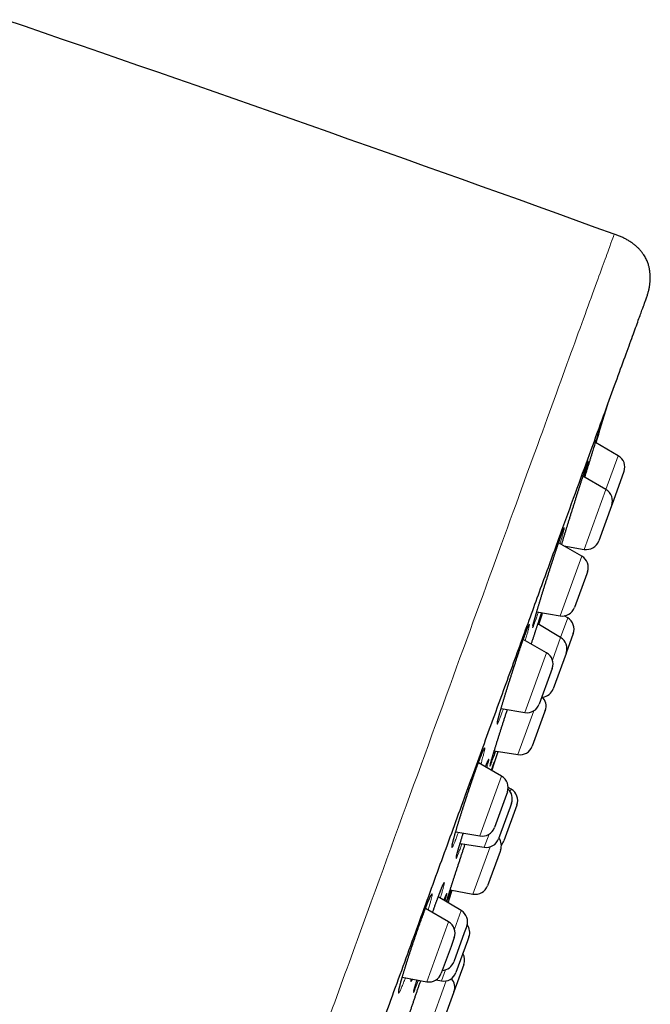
# Model space of a CAD drawing. Header units: millimetres. Extents: x 8 to 450, y 12 to 574.
# Tile 656 of 656: x 412 to 436, y 536 to 574. Entities that reach past the tile are written whole.
import ezdxf

# ---------------------------------------------------------------- set-up
doc = ezdxf.new("R2010")
doc.units = ezdxf.units.MM

msp = doc.modelspace()

# ---------------------------------------------------------------- linework, layer by layer
at = {"color": 7, "linetype": 'Continuous', "lineweight": 30}
for p, q in [((435.006, 557.032), (434.133, 557.537)), ((434.532, 555.731), (433.649, 556.24)), ((435.225, 556.425), (434.752, 555.127)), ((435.226, 556.428), (435.225, 556.425)), ((434.742, 555.099), (434.253, 553.754)), ((434.752, 555.127), (434.742, 555.099)), ((433.602, 553.174), (432.712, 553.688)), ((432.917, 553.57), (433.696, 553.432)), ((433.794, 552.494), (433.322, 551.197)), ((433.822, 552.57), (433.794, 552.494)), ((431.873, 551.033), (432.766, 550.876)), ((433.063, 550.794), (432.928, 550.874)), ((432.79, 550.045), (431.916, 550.566)), ((433.276, 550.193), (433.003, 549.444)), ((432.249, 549.456), (431.355, 549.972)), ((432.997, 549.427), (432.504, 548.071)), ((433.003, 549.444), (432.997, 549.427)), ((432.415, 548.705), (431.969, 547.479)), ((432.468, 548.852), (432.415, 548.705)), ((430.502, 547.318), (431.412, 547.158)), ((432.174, 547.166), (431.699, 545.861)), ((432.199, 547.234), (432.174, 547.166)), ((430.143, 544.928), (430.383, 545.662)), ((430.238, 545.686), (431.15, 545.539)), ((430.521, 544.709), (429.627, 545.226)), ((430.741, 544.105), (430.655, 543.869)), ((430.886, 544.21), (430.771, 544.274)), ((430.655, 543.869), (430.241, 542.733)), ((430.903, 543.674), (430.849, 543.524)), ((430.849, 543.524), (430.404, 542.301)), ((431.109, 543.596), (430.612, 542.23)), ((431.111, 543.603), (431.109, 543.596)), ((428.756, 542.575), (429.685, 542.411)), ((428.925, 542.128), (429.854, 541.979)), ((430.46, 541.813), (429.981, 540.497)), ((430.481, 541.87), (430.46, 541.813)), ((428.543, 540.342), (429.418, 540.177)), ((428.968, 539.543), (428.083, 540.071)), ((428.482, 539.107), (427.59, 539.622)), ((429.181, 538.942), (429.087, 538.684)), ((428.702, 538.503), (428.577, 538.16)), ((429.087, 538.684), (428.681, 537.57)), ((429.21, 538.378), (428.766, 537.159)), ((429.266, 538.532), (429.21, 538.378)), ((428.577, 538.16), (428.202, 537.13)), ((429.069, 537.465), (428.689, 536.422)), ((426.699, 536.976), (427.645, 536.809)), ((427.998, 536.878), (428.203, 536.839)), ((428.674, 536.381), (428.19, 535.049)), ((428.689, 536.422), (428.674, 536.381))]:
    msp.add_line(p, q, dxfattribs=at)
at = {"color": 252, "linetype": 'Continuous', "lineweight": 0}
for p, q in [((434.532, 555.731), (435.006, 557.032)), ((433.696, 553.432), (434.532, 555.731)), ((432.766, 550.876), (433.602, 553.174)), ((432.79, 550.045), (433.063, 550.794)), ((432.474, 549.177), (432.79, 550.045)), ((431.412, 547.158), (432.249, 549.456)), ((431.15, 545.539), (431.764, 547.226)), ((429.685, 542.411), (430.521, 544.709)), ((430.852, 544.118), (430.886, 544.21)), ((429.854, 541.979), (430.036, 542.48)), ((429.418, 540.177), (430.079, 541.994)), ((428.707, 538.828), (428.968, 539.543)), ((427.645, 536.809), (428.482, 539.107)), ((428.203, 536.839), (428.357, 537.262)), ((427.623, 534.73), (428.391, 536.839))]:
    msp.add_line(p, q, dxfattribs=at)
at = {"color": 7, "linetype": 'Continuous', "lineweight": 30, "flags": 128}
for points in [[(434.147, 557.528), (434.467, 558.568), (434.605, 559.015)], [(428.463, 539.844), (428.599, 540.252), (428.624, 540.327)]]:
    msp.add_lwpolyline(points, dxfattribs=at)
at = {"color": 7, "linetype": 'Continuous', "lineweight": 30}
for centre, radius, start, end in [((-42.095, -750.704), 1400, 70.081968, 71.097779), ((434.756, 556.599), 0.5, 340, 60), ((434.282, 555.298), 0.5, 340, 60), ((433.783, 553.925), 0.5, 260, 340), ((433.352, 552.741), 0.5, 340, 60), ((432.852, 551.368), 0.5, 260, 340), ((432.806, 550.364), 0.5, 340, 59.1557), ((432.534, 549.615), 0.5, 340, 59.1557), ((431.999, 549.023), 0.5, 340, 60), ((432.034, 548.242), 0.5, 277.0012, 340), ((431.499, 547.65), 0.5, 260, 340), ((431.729, 547.405), 0.5, 340, 46.4218), ((431.229, 546.032), 0.5, 260.8443, 340), ((430.271, 544.276), 0.5, 340, 60), ((430.433, 543.845), 0.5, 340, 48.0548), ((430.641, 543.774), 0.5, 340, 60.7254), ((429.771, 542.904), 0.5, 260, 340), ((429.934, 542.472), 0.5, 260.8443, 340), ((430.011, 542.041), 0.5, 340, 35.9442), ((430.142, 542.401), 0.5, 317.4609, 340), ((429.511, 540.668), 0.5, 259.2746, 340), ((428.711, 539.113), 0.5, 340, 59.1557), ((428.232, 538.674), 0.5, 340, 60), ((428.796, 538.703), 0.5, 340, 36.4433), ((428.599, 537.636), 0.5, 340, 30.2082), ((428.212, 537.741), 0.5, 273.5782, 340), ((427.732, 537.301), 0.5, 260, 340), ((428.296, 537.33), 0.5, 259.2746, 340), ((428.219, 536.593), 0.5, 340, 41.8948)]:
    msp.add_arc(centre, radius, start, end, dxfattribs=at)
at = {"color": 252, "linetype": 'Continuous', "lineweight": 0}
for points, knots in [([(404.216, 481.384), (404.634, 482.531), (405.118, 483.862), (406.206, 486.85), (406.81, 488.508), (408.119, 492.107), (408.826, 494.048), (410.322, 498.158), (411.111, 500.328), (412.752, 504.836), (413.604, 507.175), (415.344, 511.957), (416.233, 514.4), (418.026, 519.324), (418.929, 521.805), (420.723, 526.736), (421.615, 529.186), (423.362, 533.987), (424.218, 536.338), (425.87, 540.878), (426.667, 543.066), (428.178, 547.219), (428.893, 549.183), (430.223, 552.835), (430.837, 554.522), (431.947, 557.572), (432.443, 558.935), (433.303, 561.299), (433.668, 562.3), (434.255, 563.913), (434.478, 564.525), (434.775, 565.343), (434.85, 565.549), (434.85, 565.549)], [0, 0, 0, 0, 0.0625, 0.0625, 0.125, 0.125, 0.1875, 0.1875, 0.25, 0.25, 0.3125, 0.3125, 0.375, 0.375, 0.4375, 0.4375, 0.5, 0.5, 0.5625, 0.5625, 0.625, 0.625, 0.6875, 0.6875, 0.75, 0.75, 0.8125, 0.8125, 0.875, 0.875, 0.9375, 0.9375, 1, 1, 1, 1]), ([(434.247, 557.896), (434.25, 557.906), (434.26, 557.937), (434.274, 557.98), (434.289, 558.027), (434.301, 558.066), (434.311, 558.096), (434.319, 558.118), (434.323, 558.13), (434.325, 558.133), (434.324, 558.127), (434.32, 558.112), (434.313, 558.089), (434.304, 558.057), (434.292, 558.017), (434.282, 557.984), (434.277, 557.967)], [0, 0, 0, 0, 0.034005, 0.107769, 0.181619, 0.255384, 0.328896, 0.405368, 0.481934, 0.558406, 0.631865, 0.705576, 0.779372, 0.853083, 0.926543, 1, 1, 1, 1]), ([(432.83, 553.62), (432.834, 553.633), (432.847, 553.677), (432.872, 553.759), (432.904, 553.866), (432.938, 553.977), (432.973, 554.093), (433.01, 554.213), (433.048, 554.336), (433.086, 554.461), (433.126, 554.589), (433.166, 554.717), (433.206, 554.847), (433.247, 554.977), (433.288, 555.107), (433.328, 555.236), (433.368, 555.363), (433.408, 555.488), (433.447, 555.611), (433.485, 555.73), (433.522, 555.846), (433.557, 555.957), (433.592, 556.063), (433.625, 556.164), (433.656, 556.26), (433.685, 556.349), (433.712, 556.431), (433.737, 556.507), (433.76, 556.575), (433.781, 556.636), (433.8, 556.69), (433.816, 556.735), (433.829, 556.773), (433.84, 556.8), (433.848, 556.819), (433.852, 556.828), (433.855, 556.829), (433.854, 556.821), (433.851, 556.805), (433.845, 556.779), (433.836, 556.746), (433.825, 556.703), (433.811, 556.653), (433.794, 556.595), (433.776, 556.529), (433.754, 556.456), (433.731, 556.375), (433.707, 556.297), (433.691, 556.243), (433.684, 556.22)], [0, 0, 0, 0, 0.008587, 0.030267, 0.051922, 0.073503, 0.095107, 0.116784, 0.138486, 0.160164, 0.181767, 0.203382, 0.225071, 0.246784, 0.268473, 0.290088, 0.311697, 0.333381, 0.355089, 0.376773, 0.398382, 0.419973, 0.441637, 0.463327, 0.484991, 0.506582, 0.528148, 0.549787, 0.571452, 0.593092, 0.614657, 0.637091, 0.659553, 0.681987, 0.703537, 0.725161, 0.74681, 0.768434, 0.789984, 0.811534, 0.833157, 0.854805, 0.876428, 0.897978, 0.919542, 0.94118, 0.962843, 0.984481, 1, 1, 1, 1]), ([(431.801, 550.633), (431.801, 550.632), (431.794, 550.613), (431.78, 550.576), (431.763, 550.53), (431.748, 550.492), (431.735, 550.462), (431.725, 550.441), (431.718, 550.428), (431.714, 550.425), (431.713, 550.43), (431.714, 550.443), (431.718, 550.465), (431.724, 550.496), (431.734, 550.536), (431.746, 550.583), (431.761, 550.639), (431.778, 550.702), (431.798, 550.773), (431.82, 550.851), (431.844, 550.936), (431.871, 551.027), (431.899, 551.124), (431.93, 551.227), (431.962, 551.335), (431.996, 551.448), (432.032, 551.564), (432.069, 551.684), (432.107, 551.808), (432.146, 551.933), (432.185, 552.061), (432.226, 552.19), (432.267, 552.32), (432.308, 552.45), (432.349, 552.579), (432.39, 552.708), (432.431, 552.834), (432.471, 552.959), (432.51, 553.08), (432.549, 553.199), (432.587, 553.313), (432.623, 553.423), (432.658, 553.528), (432.692, 553.628), (432.724, 553.722), (432.754, 553.809), (432.782, 553.89), (432.808, 553.965), (432.832, 554.033), (432.854, 554.094), (432.874, 554.146), (432.89, 554.188), (432.904, 554.221), (432.915, 554.246), (432.923, 554.263), (432.928, 554.27), (432.931, 554.269), (432.931, 554.259), (432.928, 554.241), (432.923, 554.214), (432.915, 554.178), (432.904, 554.134), (432.89, 554.082), (432.874, 554.022), (432.855, 553.955), (432.834, 553.88), (432.811, 553.798), (432.789, 553.723), (432.775, 553.673), (432.769, 553.655)], [0, 0, 0, 0, 0.000203, 0.01537, 0.030589, 0.045825, 0.061043, 0.07621, 0.091376, 0.106595, 0.12183, 0.137048, 0.152215, 0.167392, 0.18262, 0.197867, 0.213095, 0.228272, 0.243466, 0.258711, 0.273975, 0.28922, 0.304414, 0.319623, 0.334885, 0.350164, 0.365425, 0.380634, 0.395852, 0.411121, 0.426408, 0.441677, 0.456894, 0.472108, 0.487373, 0.502657, 0.517922, 0.533136, 0.548336, 0.563588, 0.578858, 0.59411, 0.609311, 0.624493, 0.639728, 0.654981, 0.670215, 0.685398, 0.701192, 0.717006, 0.7328, 0.747971, 0.763195, 0.778436, 0.79366, 0.808832, 0.824003, 0.839227, 0.854467, 0.869691, 0.884862, 0.900044, 0.915277, 0.930528, 0.945762, 0.960944, 0.976143, 0.991394, 1, 1, 1, 1]), ([(431.758, 550.085), (431.765, 550.105), (431.784, 550.164), (431.814, 550.258), (431.849, 550.364), (431.883, 550.465), (431.914, 550.561), (431.944, 550.651), (431.971, 550.734), (431.997, 550.81), (432.02, 550.879), (432.041, 550.94), (432.054, 550.98), (432.06, 550.998), (432.061, 551)], [0, 0, 0, 0, 0.0495966, 0.1429425, 0.2362325, 0.3298417, 0.4235592, 0.5171681, 0.6104578, 0.7036753, 0.7972116, 0.890856, 0.9843921, 1, 1, 1, 1]), ([(431.937, 551.022), (431.936, 551.02), (431.924, 550.985), (431.904, 550.924), (431.875, 550.84), (431.848, 550.763), (431.823, 550.693), (431.808, 550.653), (431.801, 550.633)], [0, 0, 0, 0, 0.01485, 0.211433, 0.408686, 0.606165, 0.803417, 1, 1, 1, 1]), ([(432.075, 550.998), (432.072, 550.988), (432.064, 550.963), (432.049, 550.913), (432.03, 550.849), (432.007, 550.776), (431.983, 550.697), (431.96, 550.622), (431.944, 550.572), (431.938, 550.553)], [0, 0, 0, 0, 0.095108, 0.256377, 0.417097, 0.577891, 0.739233, 0.900762, 1, 1, 1, 1]), ([(430.518, 547.108), (430.518, 547.107), (430.508, 547.081), (430.49, 547.03), (430.464, 546.962), (430.441, 546.902), (430.42, 546.849), (430.402, 546.805), (430.386, 546.768), (430.373, 546.741), (430.363, 546.721), (430.355, 546.711), (430.35, 546.709), (430.348, 546.716), (430.349, 546.731), (430.353, 546.756), (430.359, 546.788), (430.368, 546.829), (430.38, 546.878), (430.395, 546.935), (430.412, 547), (430.432, 547.073), (430.454, 547.152), (430.478, 547.238), (430.505, 547.331), (430.534, 547.429), (430.565, 547.533), (430.597, 547.642), (430.632, 547.755), (430.668, 547.872), (430.705, 547.993), (430.743, 548.117), (430.783, 548.243), (430.823, 548.371), (430.864, 548.5), (430.906, 548.63), (430.948, 548.759), (430.989, 548.888), (431.031, 549.016), (431.073, 549.142), (431.114, 549.266), (431.154, 549.386), (431.193, 549.504), (431.232, 549.617), (431.269, 549.725), (431.305, 549.829), (431.339, 549.928), (431.372, 550.021), (431.404, 550.109), (431.434, 550.191), (431.461, 550.264), (431.485, 550.329), (431.507, 550.385), (431.527, 550.433), (431.544, 550.473), (431.558, 550.505), (431.569, 550.528), (431.578, 550.542), (431.584, 550.548), (431.588, 550.545), (431.588, 550.533), (431.586, 550.513), (431.581, 550.484), (431.573, 550.446), (431.562, 550.401), (431.549, 550.347), (431.533, 550.286), (431.514, 550.217), (431.493, 550.14), (431.469, 550.057), (431.449, 549.986), (431.436, 549.94), (431.432, 549.927)], [0, 0, 0, 0, 0.000195, 0.014731, 0.029317, 0.04392, 0.058507, 0.073043, 0.087579, 0.102165, 0.116768, 0.131353, 0.14589, 0.160436, 0.175032, 0.189644, 0.20424, 0.218786, 0.233349, 0.247961, 0.26259, 0.277202, 0.291764, 0.306341, 0.320968, 0.335612, 0.35024, 0.364817, 0.379402, 0.394037, 0.408688, 0.423323, 0.437908, 0.452489, 0.467121, 0.481769, 0.4964, 0.510981, 0.52555, 0.540168, 0.554804, 0.569422, 0.583991, 0.598543, 0.613144, 0.627763, 0.642365, 0.656917, 0.672054, 0.687211, 0.702348, 0.71689, 0.731481, 0.746089, 0.76068, 0.775221, 0.789762, 0.804353, 0.81896, 0.833551, 0.848092, 0.862642, 0.877243, 0.89186, 0.906461, 0.921012, 0.935579, 0.950196, 0.96483, 0.979448, 0.994015, 1, 1, 1, 1]), ([(430.149, 545.282), (430.149, 545.282), (430.143, 545.264), (430.13, 545.229), (430.114, 545.186), (430.1, 545.151), (430.089, 545.125), (430.081, 545.107), (430.075, 545.098), (430.073, 545.098), (430.073, 545.106), (430.076, 545.123), (430.082, 545.148), (430.09, 545.182), (430.102, 545.224), (430.116, 545.275), (430.133, 545.333), (430.152, 545.399), (430.173, 545.472), (430.198, 545.552), (430.224, 545.64), (430.252, 545.733), (430.283, 545.832), (430.315, 545.936), (430.349, 546.045), (430.385, 546.159), (430.422, 546.277), (430.46, 546.398), (430.5, 546.521), (430.54, 546.647), (430.581, 546.775), (430.622, 546.904), (430.664, 547.033), (430.704, 547.157), (430.731, 547.238), (430.743, 547.276)], [0, 0, 0, 0, 0.000335, 0.031587, 0.062946, 0.094342, 0.125701, 0.156954, 0.188206, 0.219564, 0.250959, 0.282318, 0.31357, 0.344837, 0.37621, 0.40762, 0.438993, 0.47026, 0.50155, 0.532947, 0.564381, 0.595778, 0.627068, 0.65838, 0.6898, 0.721255, 0.752675, 0.783987, 0.815311, 0.846741, 0.878208, 0.909638, 0.940961, 0.97228, 1, 1, 1, 1]), ([(430.588, 547.303), (430.585, 547.295), (430.571, 547.255), (430.547, 547.189), (430.528, 547.135), (430.518, 547.108)], [0, 0, 0, 0, 0.114583, 0.558043, 1, 1, 1, 1]), ([(428.861, 542.556), (428.856, 542.542), (428.84, 542.497), (428.813, 542.426), (428.783, 542.345), (428.754, 542.271), (428.728, 542.205), (428.704, 542.147), (428.683, 542.096), (428.664, 542.053), (428.647, 542.019), (428.634, 541.993), (428.623, 541.975), (428.615, 541.967), (428.61, 541.967), (428.607, 541.975), (428.608, 541.992), (428.611, 542.018), (428.618, 542.053), (428.627, 542.096), (428.638, 542.146), (428.653, 542.205), (428.67, 542.271), (428.69, 542.345), (428.713, 542.426), (428.738, 542.513), (428.765, 542.607), (428.794, 542.706), (428.825, 542.811), (428.859, 542.921), (428.894, 543.035), (428.93, 543.153), (428.968, 543.274), (429.007, 543.398), (429.048, 543.524), (429.089, 543.652), (429.13, 543.781), (429.173, 543.91), (429.215, 544.039), (429.258, 544.168), (429.301, 544.295), (429.343, 544.42), (429.385, 544.543), (429.426, 544.662), (429.467, 544.779), (429.506, 544.891), (429.545, 545), (429.582, 545.104), (429.619, 545.205), (429.653, 545.297), (429.685, 545.382), (429.714, 545.458), (429.741, 545.528), (429.766, 545.59), (429.789, 545.645), (429.809, 545.691), (429.826, 545.729), (429.841, 545.759), (429.853, 545.78), (429.863, 545.792), (429.869, 545.796), (429.873, 545.791), (429.873, 545.778), (429.871, 545.756), (429.866, 545.725), (429.858, 545.686), (429.848, 545.639), (429.834, 545.583), (429.818, 545.52), (429.8, 545.45), (429.778, 545.372), (429.754, 545.287), (429.735, 545.22), (429.723, 545.18), (429.721, 545.172)], [0, 0, 0, 0, 0.0063848, 0.0204998, 0.034631, 0.048746, 0.062813, 0.0768795, 0.090994, 0.1051249, 0.1192395, 0.1333061, 0.1473824, 0.1615067, 0.1756473, 0.1897716, 0.203848, 0.2179398, 0.2320797, 0.246236, 0.2603759, 0.2744678, 0.2885743, 0.3027289, 0.3168999, 0.3310545, 0.345161, 0.3592747, 0.3734366, 0.3876149, 0.4017768, 0.4158905, 0.4300009, 0.4441595, 0.4583345, 0.4724931, 0.4866034, 0.5007014, 0.5148476, 0.5290101, 0.5431562, 0.5572541, 0.5713359, 0.585466, 0.5996123, 0.6137423, 0.6278241, 0.6424727, 0.6571394, 0.671788, 0.6858596, 0.6999793, 0.7141153, 0.7282351, 0.7423067, 0.7563779, 0.7704971, 0.7846326, 0.7987519, 0.8128232, 0.826904, 0.8410328, 0.8551779, 0.8693068, 0.8833877, 0.8974846, 0.9116295, 0.9257908, 0.9399358, 0.9540327, 0.9681424, 0.9823004, 0.9964746, 1, 1, 1, 1]), ([(429.901, 545.067), (429.902, 545.069), (429.911, 545.094), (429.927, 545.137), (429.949, 545.194), (429.969, 545.243), (429.986, 545.284), (430, 545.317), (430.011, 545.341), (430.02, 545.356), (430.025, 545.363), (430.028, 545.361), (430.029, 545.351), (430.026, 545.331), (430.02, 545.304), (430.011, 545.267), (430, 545.223), (429.986, 545.171), (429.969, 545.11), (429.957, 545.066), (429.949, 545.04), (429.949, 545.04)], [0, 0, 0, 0, 0.003518, 0.061923, 0.120527, 0.179199, 0.237804, 0.296209, 0.354612, 0.413215, 0.471886, 0.530489, 0.588893, 0.647324, 0.705954, 0.764652, 0.823282, 0.881713, 0.94019, 0.998866, 1, 1, 1, 1]), ([(430.22, 545.482), (430.212, 545.457), (430.194, 545.407), (430.17, 545.34), (430.156, 545.302), (430.149, 545.282)], [0, 0, 0, 0, 0.333967, 0.667549, 1, 1, 1, 1]), ([(430.172, 545.054), (430.175, 545.062), (430.184, 545.09), (430.198, 545.132), (430.215, 545.179), (430.228, 545.218), (430.239, 545.249), (430.243, 545.262), (430.246, 545.269)], [0, 0, 0, 0, 0.065272, 0.251791, 0.438949, 0.626323, 0.813481, 1, 1, 1, 1]), ([(430.246, 545.269), (430.248, 545.274), (430.251, 545.283), (430.253, 545.287), (430.252, 545.283), (430.249, 545.27), (430.242, 545.249), (430.233, 545.218), (430.221, 545.18), (430.211, 545.148), (430.206, 545.132)], [0, 0, 0, 0, 0.124643, 0.249711, 0.374923, 0.499992, 0.624635, 0.749424, 0.87464, 1, 1, 1, 1]), ([(428.935, 541.947), (428.935, 541.946), (428.925, 541.92), (428.907, 541.869), (428.881, 541.8), (428.858, 541.739), (428.837, 541.685), (428.819, 541.64), (428.803, 541.603), (428.79, 541.574), (428.78, 541.554), (428.773, 541.542), (428.768, 541.539), (428.767, 541.545), (428.768, 541.559), (428.772, 541.582), (428.779, 541.614), (428.788, 541.653), (428.801, 541.701), (428.816, 541.757), (428.834, 541.821), (428.855, 541.892), (428.877, 541.97), (428.903, 542.055), (428.93, 542.147), (428.96, 542.244), (428.992, 542.347), (429.021, 542.44), (429.04, 542.501), (429.047, 542.524)], [0, 0, 0, 0, 0.000417, 0.03933, 0.078377, 0.117469, 0.156515, 0.195429, 0.234342, 0.273388, 0.312479, 0.351524, 0.390437, 0.429369, 0.468433, 0.507542, 0.546607, 0.585538, 0.624499, 0.663592, 0.702731, 0.741825, 0.780786, 0.819774, 0.858895, 0.898062, 0.937183, 0.976171, 1, 1, 1, 1]), ([(428.399, 539.882), (428.402, 539.892), (428.41, 539.918), (428.426, 539.97), (428.446, 540.036), (428.469, 540.11), (428.494, 540.191), (428.522, 540.278), (428.552, 540.372), (428.584, 540.472), (428.618, 540.576), (428.653, 540.686), (428.69, 540.8), (428.728, 540.918), (428.768, 541.039), (428.808, 541.163), (428.85, 541.289), (428.892, 541.416), (428.934, 541.545), (428.977, 541.674), (429.02, 541.803), (429.063, 541.931), (429.095, 542.029), (429.114, 542.084), (429.118, 542.097)], [0, 0, 0, 0, 0.027638, 0.075512, 0.123443, 0.171318, 0.21903, 0.266765, 0.314663, 0.362617, 0.410515, 0.45825, 0.506004, 0.553921, 0.601893, 0.64981, 0.697563, 0.745323, 0.793246, 0.841224, 0.889147, 0.936906, 0.984656, 1, 1, 1, 1]), ([(428.996, 542.117), (428.986, 542.087), (428.964, 542.027), (428.945, 541.974), (428.935, 541.947)], [0, 0, 0, 0, 0.496845, 1, 1, 1, 1]), ([(427.865, 539.463), (427.873, 539.489), (427.896, 539.554), (427.932, 539.654), (427.971, 539.765), (428.01, 539.873), (428.048, 539.977), (428.083, 540.073), (428.116, 540.161), (428.147, 540.242), (428.175, 540.316), (428.202, 540.383), (428.225, 540.442), (428.247, 540.493), (428.265, 540.536), (428.281, 540.571), (428.295, 540.598), (428.305, 540.616), (428.313, 540.625), (428.317, 540.625), (428.319, 540.617), (428.318, 540.601), (428.314, 540.576), (428.307, 540.542), (428.297, 540.5), (428.284, 540.45), (428.269, 540.392), (428.251, 540.327), (428.23, 540.254), (428.206, 540.173), (428.184, 540.097), (428.168, 540.045), (428.162, 540.024)], [0, 0, 0, 0, 0.021831, 0.05585, 0.089753, 0.12504, 0.160371, 0.195658, 0.229545, 0.263546, 0.297588, 0.331589, 0.365476, 0.399361, 0.433362, 0.467402, 0.501404, 0.535289, 0.56919, 0.603207, 0.637263, 0.67128, 0.705182, 0.739109, 0.773152, 0.807235, 0.841278, 0.875206, 0.909155, 0.943219, 0.977323, 1, 1, 1, 1]), ([(428.579, 540.335), (428.573, 540.318), (428.556, 540.268), (428.53, 540.194), (428.502, 540.113), (428.476, 540.038), (428.452, 539.971), (428.432, 539.915), (428.421, 539.885), (428.416, 539.872)], [0, 0, 0, 0, 0.08845, 0.245402, 0.402534, 0.559485, 0.715901, 0.87878, 1, 1, 1, 1]), ([(426.82, 536.954), (426.812, 536.934), (426.793, 536.884), (426.764, 536.809), (426.733, 536.73), (426.703, 536.658), (426.677, 536.593), (426.652, 536.536), (426.63, 536.487), (426.611, 536.446), (426.594, 536.414), (426.58, 536.39), (426.569, 536.374), (426.56, 536.367), (426.555, 536.369), (426.553, 536.379), (426.553, 536.398), (426.556, 536.426), (426.563, 536.462), (426.572, 536.506), (426.584, 536.558), (426.599, 536.619), (426.617, 536.686), (426.637, 536.761), (426.66, 536.843), (426.685, 536.932), (426.713, 537.027), (426.743, 537.127), (426.775, 537.232), (426.809, 537.343), (426.845, 537.457), (426.883, 537.576), (426.921, 537.698), (426.961, 537.822), (427.003, 537.948), (427.045, 538.075), (427.088, 538.204), (427.131, 538.333), (427.175, 538.462), (427.218, 538.59), (427.262, 538.716), (427.305, 538.84), (427.348, 538.962), (427.391, 539.082), (427.433, 539.2), (427.475, 539.315), (427.515, 539.423), (427.553, 539.525), (427.589, 539.619), (427.623, 539.708), (427.655, 539.79), (427.685, 539.865), (427.713, 539.933), (427.739, 539.993), (427.762, 540.046), (427.783, 540.091), (427.801, 540.127), (427.816, 540.155), (427.828, 540.174), (427.838, 540.185), (427.844, 540.187), (427.848, 540.18), (427.849, 540.165), (427.847, 540.141), (427.842, 540.109), (427.834, 540.068), (427.823, 540.019), (427.809, 539.963), (427.793, 539.898), (427.773, 539.826), (427.752, 539.747), (427.727, 539.661), (427.709, 539.598), (427.699, 539.563), (427.698, 539.56)], [0, 0, 0, 0, 0.009057, 0.023117, 0.037176, 0.051284, 0.065408, 0.079516, 0.093575, 0.107645, 0.121762, 0.135896, 0.150013, 0.164083, 0.178168, 0.192301, 0.20645, 0.220583, 0.234668, 0.248768, 0.262915, 0.277079, 0.291227, 0.305326, 0.319433, 0.333588, 0.34776, 0.361915, 0.376021, 0.390125, 0.404276, 0.418445, 0.432596, 0.4467, 0.460791, 0.47493, 0.489086, 0.503225, 0.517316, 0.531391, 0.545514, 0.559653, 0.573776, 0.587851, 0.602493, 0.617152, 0.631793, 0.645858, 0.659971, 0.6741, 0.688213, 0.702278, 0.716342, 0.730454, 0.744583, 0.758695, 0.772759, 0.786833, 0.800955, 0.815093, 0.829215, 0.843289, 0.857379, 0.871517, 0.885672, 0.89981, 0.9139, 0.928003, 0.942154, 0.956321, 0.970472, 0.984575, 0.998682, 1, 1, 1, 1]), ([(428.306, 539.938), (428.314, 539.959), (428.33, 540.001), (428.351, 540.056), (428.369, 540.103), (428.385, 540.141), (428.398, 540.171), (428.408, 540.193), (428.415, 540.207), (428.42, 540.211), (428.421, 540.207), (428.42, 540.194), (428.415, 540.173), (428.408, 540.143), (428.398, 540.105), (428.385, 540.058), (428.369, 540.003), (428.355, 539.956), (428.345, 539.924), (428.343, 539.916)], [0, 0, 0, 0, 0.060499, 0.121697, 0.182687, 0.243748, 0.305018, 0.366359, 0.427629, 0.488691, 0.549771, 0.611059, 0.672418, 0.733706, 0.794785, 0.855894, 0.91721, 0.978598, 1, 1, 1, 1]), ([(427.087, 536.907), (427.084, 536.9), (427.075, 536.879), (427.063, 536.853), (427.051, 536.83), (427.042, 536.816), (427.035, 536.811), (427.032, 536.814), (427.031, 536.825), (427.034, 536.846), (427.039, 536.876), (427.044, 536.899), (427.048, 536.914), (427.048, 536.914)], [0, 0, 0, 0, 0.057243, 0.161601, 0.266009, 0.370773, 0.475658, 0.580422, 0.68483, 0.789317, 0.89416, 0.999124, 1, 1, 1, 1]), ([(427.322, 536.866), (427.321, 536.863), (427.309, 536.829), (427.288, 536.772), (427.26, 536.696), (427.235, 536.629), (427.213, 536.571), (427.193, 536.52), (427.176, 536.478), (427.162, 536.444), (427.151, 536.418), (427.142, 536.402), (427.136, 536.393), (427.134, 536.393), (427.134, 536.402), (427.137, 536.42), (427.143, 536.446), (427.152, 536.481), (427.164, 536.524), (427.178, 536.574), (427.195, 536.633), (427.215, 536.7), (427.238, 536.774), (427.256, 536.833), (427.267, 536.868), (427.269, 536.875)], [0, 0, 0, 0, 0.005094, 0.053672, 0.102191, 0.14877, 0.195509, 0.242301, 0.289039, 0.335619, 0.382197, 0.428935, 0.475727, 0.522464, 0.569043, 0.615635, 0.662386, 0.709191, 0.755943, 0.802535, 0.849149, 0.895923, 0.942751, 0.989525, 1, 1, 1, 1])]:
    msp.add_open_spline(points, degree=3, knots=knots, dxfattribs=at)
at = {"color": 7, "linetype": 'Continuous', "lineweight": 30}
for points, knots in [([(436.048, 562.985), (436.052, 562.995), (436.059, 563.014), (436.068, 563.038), (436.074, 563.057), (436.08, 563.072), (436.085, 563.086), (436.096, 563.119), (436.12, 563.189), (436.153, 563.294), (436.184, 563.417), (436.209, 563.538), (436.226, 563.661), (436.235, 563.782), (436.238, 563.905), (436.232, 564.026), (436.22, 564.126), (436.207, 564.204), (436.195, 564.263), (436.18, 564.323), (436.162, 564.386), (436.139, 564.454), (436.11, 564.526), (436.075, 564.602), (436.033, 564.68), (435.983, 564.761), (435.924, 564.844), (435.855, 564.928), (435.776, 565.012), (435.688, 565.095), (435.59, 565.175), (435.483, 565.251), (435.369, 565.323), (435.247, 565.388), (435.119, 565.447), (434.986, 565.5), (434.896, 565.533), (434.85, 565.549)], [0, 0, 0, 0, 0.010143, 0.0182, 0.024177, 0.0287, 0.033246, 0.03788, 0.060614, 0.101344, 0.138714, 0.17792, 0.215092, 0.252742, 0.290348, 0.327713, 0.364659, 0.382934, 0.401059, 0.419623, 0.439894, 0.4619, 0.485643, 0.511155, 0.538508, 0.567787, 0.599058, 0.632352, 0.667641, 0.704828, 0.743739, 0.784129, 0.825713, 0.868205, 0.911395, 0.955238, 1, 1, 1, 1]), ([(420.487, 520.23), (420.829, 521.17), (421.51, 523.041), (422.524, 525.828), (423.525, 528.579), (424.514, 531.294), (425.488, 533.972), (426.446, 536.603), (427.379, 539.166), (428.278, 541.637), (429.14, 544.005), (429.965, 546.271), (430.752, 548.433), (431.498, 550.484), (432.198, 552.408), (432.846, 554.187), (433.437, 555.812), (433.973, 557.283), (434.452, 558.6), (434.874, 559.758), (435.235, 560.751), (435.532, 561.567), (435.763, 562.201), (435.929, 562.658), (436.022, 562.912), (436.059, 563.015), (436.048, 562.985), (436.048, 562.985)], [0, 0, 0, 0, 0.041967, 0.083573, 0.124996, 0.166418, 0.208021, 0.249983, 0.291953, 0.33356, 0.374984, 0.416405, 0.458006, 0.499966, 0.541936, 0.583543, 0.624966, 0.666388, 0.707989, 0.749949, 0.791918, 0.833526, 0.874949, 0.916371, 0.957972, 0.999931, 1, 1, 1, 1]), ([(434.281, 558.003), (434.283, 558.009), (434.287, 558.022), (434.293, 558.04), (434.299, 558.057), (434.304, 558.072), (434.308, 558.085), (434.311, 558.095), (434.314, 558.102), (434.315, 558.107), (434.316, 558.109), (434.316, 558.109), (434.316, 558.109)], [0, 0, 0, 0, 0.09195, 0.213634, 0.335208, 0.454966, 0.573811, 0.690361, 0.789802, 0.87956, 0.956544, 1, 1, 1, 1]), ([(433.716, 556.202), (433.72, 556.218), (433.739, 556.277), (433.771, 556.379), (433.811, 556.509), (433.851, 556.636), (433.89, 556.762), (433.928, 556.885), (433.966, 557.005), (434.002, 557.122), (434.038, 557.235), (434.071, 557.342), (434.104, 557.445), (434.134, 557.541), (434.163, 557.632), (434.189, 557.716), (434.214, 557.793), (434.233, 557.854), (434.243, 557.885), (434.247, 557.896)], [0, 0, 0, 0, 0.022942, 0.08572, 0.148713, 0.211778, 0.274771, 0.337549, 0.400312, 0.46329, 0.526341, 0.589318, 0.652081, 0.714789, 0.777712, 0.840707, 0.90363, 0.966337, 1, 1, 1, 1]), ([(434.277, 557.967), (434.272, 557.949), (434.261, 557.912), (434.241, 557.847), (434.219, 557.776), (434.195, 557.697), (434.171, 557.615), (434.153, 557.557), (434.144, 557.53)], [0, 0, 0, 0, 0.1703517, 0.3409004, 0.511253, 0.6810263, 0.850915, 1, 1, 1, 1]), ([(434.246, 557.894), (434.249, 557.903), (434.255, 557.922), (434.263, 557.949), (434.272, 557.974), (434.278, 557.993), (434.281, 558.002), (434.281, 558.003)], [0, 0, 0, 0, 0.213957, 0.457228, 0.699415, 0.94088, 1, 1, 1, 1]), ([(432.83, 553.62), (432.832, 553.627), (432.839, 553.65), (432.851, 553.69), (432.866, 553.74), (432.882, 553.791), (432.898, 553.844), (432.914, 553.899), (432.931, 553.955), (432.948, 554.012), (432.966, 554.07), (432.984, 554.129), (433.003, 554.189), (433.021, 554.25), (433.04, 554.311), (433.059, 554.373), (433.078, 554.435), (433.098, 554.498), (433.117, 554.561), (433.137, 554.626), (433.157, 554.69), (433.177, 554.754), (433.197, 554.819), (433.218, 554.883), (433.238, 554.948), (433.258, 555.013), (433.278, 555.078), (433.299, 555.142), (433.319, 555.206), (433.339, 555.27), (433.359, 555.334), (433.379, 555.397), (433.399, 555.459), (433.418, 555.521), (433.437, 555.582), (433.457, 555.642), (433.476, 555.701), (433.494, 555.76), (433.513, 555.817), (433.531, 555.874), (433.549, 555.929), (433.566, 555.983), (433.583, 556.036), (433.6, 556.088), (433.616, 556.138), (433.632, 556.186), (433.647, 556.234), (433.662, 556.279), (433.677, 556.323), (433.691, 556.366), (433.704, 556.407), (433.717, 556.446), (433.729, 556.483), (433.741, 556.518), (433.752, 556.551), (433.763, 556.583), (433.773, 556.612), (433.782, 556.64), (433.791, 556.665), (433.799, 556.688), (433.807, 556.709), (433.813, 556.727), (433.819, 556.743), (433.824, 556.757), (433.828, 556.767), (433.831, 556.775), (433.833, 556.78), (433.834, 556.783), (433.834, 556.784), (433.834, 556.784)], [0, 0, 0, 0, 0.006777, 0.022164, 0.037484, 0.052794, 0.068169, 0.083623, 0.099139, 0.114699, 0.130283, 0.145873, 0.161442, 0.176972, 0.192446, 0.207847, 0.223207, 0.238639, 0.254176, 0.269757, 0.285307, 0.300754, 0.316125, 0.331623, 0.347097, 0.362572, 0.378069, 0.393611, 0.409104, 0.424568, 0.440096, 0.455639, 0.471126, 0.486516, 0.501936, 0.517435, 0.532916, 0.548408, 0.563928, 0.579469, 0.594942, 0.610392, 0.62583, 0.641258, 0.65668, 0.672099, 0.687518, 0.702941, 0.718368, 0.733803, 0.749246, 0.764652, 0.779998, 0.795299, 0.810578, 0.825855, 0.841148, 0.856336, 0.871504, 0.886641, 0.901659, 0.916468, 0.930962, 0.945122, 0.959017, 0.970886, 0.981814, 0.991617, 1, 1, 1, 1]), ([(431.725, 550.492), (431.725, 550.493), (431.725, 550.493), (431.726, 550.496), (431.727, 550.501), (431.728, 550.508), (431.731, 550.518), (431.733, 550.53), (431.737, 550.545), (431.741, 550.562), (431.746, 550.582), (431.752, 550.604), (431.758, 550.629), (431.766, 550.656), (431.773, 550.685), (431.782, 550.716), (431.791, 550.749), (431.801, 550.784), (431.812, 550.822), (431.823, 550.86), (431.834, 550.901), (431.846, 550.943), (431.859, 550.987), (431.873, 551.032), (431.886, 551.079), (431.901, 551.128), (431.916, 551.179), (431.931, 551.231), (431.947, 551.284), (431.963, 551.338), (431.98, 551.393), (431.997, 551.45), (432.015, 551.507), (432.032, 551.565), (432.05, 551.624), (432.069, 551.685), (432.088, 551.746), (432.107, 551.808), (432.126, 551.87), (432.145, 551.932), (432.165, 551.995), (432.185, 552.059), (432.205, 552.123), (432.225, 552.188), (432.245, 552.252), (432.266, 552.317), (432.286, 552.382), (432.307, 552.446), (432.327, 552.511), (432.348, 552.575), (432.368, 552.639), (432.389, 552.703), (432.409, 552.766), (432.429, 552.829), (432.449, 552.891), (432.469, 552.953), (432.489, 553.014), (432.509, 553.075), (432.528, 553.134), (432.547, 553.192), (432.566, 553.249), (432.585, 553.306), (432.603, 553.361), (432.621, 553.415), (432.638, 553.468), (432.656, 553.519), (432.672, 553.57), (432.689, 553.618), (432.705, 553.666), (432.72, 553.711), (432.735, 553.755), (432.75, 553.798), (432.764, 553.838), (432.777, 553.877), (432.79, 553.914), (432.803, 553.95), (432.815, 553.983), (432.826, 554.014), (432.836, 554.044), (432.846, 554.071), (432.855, 554.095), (432.864, 554.118), (432.872, 554.139), (432.879, 554.157), (432.885, 554.172), (432.89, 554.184), (432.894, 554.194), (432.897, 554.201), (432.899, 554.206), (432.9, 554.208), (432.9, 554.208), (432.9, 554.209)], [0, 0, 0, 0, 0.005842, 0.012854, 0.020673, 0.029263, 0.03854, 0.048384, 0.058656, 0.069263, 0.079989, 0.091006, 0.102247, 0.113661, 0.125206, 0.136845, 0.148548, 0.160288, 0.172041, 0.18378, 0.195486, 0.207164, 0.218851, 0.230619, 0.242454, 0.254339, 0.26626, 0.278199, 0.290141, 0.302067, 0.31396, 0.325808, 0.337603, 0.34941, 0.361285, 0.373226, 0.385184, 0.397096, 0.408917, 0.420731, 0.432622, 0.444501, 0.45639, 0.468302, 0.480254, 0.492126, 0.504026, 0.515963, 0.52789, 0.539759, 0.551556, 0.56348, 0.575379, 0.587274, 0.599183, 0.611121, 0.623046, 0.634925, 0.646794, 0.658654, 0.670508, 0.68236, 0.694212, 0.706066, 0.717925, 0.72979, 0.741663, 0.753539, 0.765383, 0.777183, 0.788964, 0.800743, 0.812536, 0.824362, 0.836105, 0.847873, 0.859642, 0.871355, 0.882966, 0.894443, 0.9059, 0.91734, 0.92867, 0.939815, 0.950682, 0.961166, 0.970381, 0.979045, 0.987065, 0.994372, 1, 1, 1, 1]), ([(431.758, 550.084), (431.763, 550.1), (431.775, 550.136), (431.792, 550.189), (431.81, 550.245), (431.828, 550.299), (431.845, 550.352), (431.862, 550.403), (431.879, 550.453), (431.895, 550.502), (431.91, 550.549), (431.925, 550.594), (431.94, 550.638), (431.954, 550.681), (431.967, 550.721), (431.98, 550.76), (431.993, 550.798), (432.005, 550.833), (432.016, 550.866), (432.026, 550.898), (432.036, 550.927), (432.046, 550.955), (432.054, 550.979), (432.059, 550.994), (432.061, 551)], [0, 0, 0, 0, 0.039573, 0.085869, 0.132273, 0.17867, 0.224873, 0.271031, 0.317155, 0.363257, 0.409346, 0.455431, 0.501523, 0.547628, 0.593753, 0.639903, 0.686069, 0.732099, 0.777951, 0.823688, 0.869372, 0.915065, 0.960817, 1, 1, 1, 1]), ([(431.954, 550.544), (431.958, 550.557), (431.971, 550.597), (431.991, 550.662), (432.016, 550.738), (432.039, 550.812), (432.062, 550.883), (432.082, 550.944), (432.093, 550.98), (432.098, 550.994)], [0, 0, 0, 0, 0.085393, 0.24999, 0.415496, 0.581308, 0.740977, 0.900922, 1, 1, 1, 1]), ([(430.362, 546.791), (430.362, 546.791), (430.362, 546.791), (430.363, 546.793), (430.363, 546.797), (430.364, 546.803), (430.366, 546.811), (430.368, 546.822), (430.371, 546.836), (430.375, 546.852), (430.379, 546.871), (430.385, 546.892), (430.39, 546.915), (430.397, 546.941), (430.404, 546.969), (430.412, 546.999), (430.421, 547.031), (430.43, 547.066), (430.44, 547.102), (430.451, 547.14), (430.462, 547.18), (430.474, 547.222), (430.487, 547.266), (430.5, 547.311), (430.513, 547.358), (430.527, 547.406), (430.542, 547.456), (430.557, 547.506), (430.573, 547.559), (430.589, 547.612), (430.605, 547.667), (430.622, 547.724), (430.64, 547.781), (430.657, 547.838), (430.675, 547.897), (430.694, 547.957), (430.713, 548.018), (430.732, 548.079), (430.751, 548.141), (430.771, 548.204), (430.79, 548.267), (430.811, 548.33), (430.831, 548.394), (430.851, 548.458), (430.872, 548.523), (430.892, 548.587), (430.913, 548.651), (430.934, 548.716), (430.954, 548.78), (430.975, 548.845), (430.996, 548.909), (431.017, 548.972), (431.038, 549.036), (431.058, 549.098), (431.079, 549.16), (431.099, 549.222), (431.119, 549.283), (431.14, 549.343), (431.159, 549.402), (431.179, 549.46), (431.198, 549.518), (431.218, 549.574), (431.236, 549.629), (431.255, 549.683), (431.273, 549.736), (431.291, 549.788), (431.308, 549.838), (431.325, 549.886), (431.342, 549.934), (431.358, 549.979), (431.374, 550.024), (431.389, 550.066), (431.404, 550.107), (431.418, 550.146), (431.431, 550.183), (431.444, 550.218), (431.457, 550.251), (431.468, 550.282), (431.48, 550.311), (431.49, 550.338), (431.5, 550.363), (431.509, 550.385), (431.517, 550.405), (431.524, 550.423), (431.53, 550.438), (431.536, 550.451), (431.54, 550.46), (431.543, 550.467), (431.545, 550.471), (431.547, 550.474), (431.547, 550.474), (431.547, 550.474)], [0, 0, 0, 0, 0.002425, 0.009107, 0.016512, 0.024638, 0.033451, 0.042885, 0.052856, 0.06327, 0.074036, 0.085071, 0.096304, 0.107673, 0.119129, 0.130637, 0.142174, 0.153789, 0.165523, 0.17735, 0.189249, 0.201199, 0.21318, 0.225173, 0.237156, 0.249112, 0.261023, 0.272903, 0.284805, 0.296806, 0.30886, 0.320916, 0.33291, 0.344809, 0.356805, 0.368808, 0.380809, 0.392826, 0.404875, 0.416948, 0.428931, 0.440976, 0.453044, 0.465084, 0.477054, 0.48901, 0.501056, 0.513084, 0.525117, 0.537169, 0.549247, 0.561285, 0.573297, 0.5853, 0.597296, 0.609288, 0.62128, 0.633275, 0.645273, 0.657278, 0.669292, 0.681317, 0.69333, 0.705308, 0.717256, 0.729196, 0.741145, 0.753119, 0.765097, 0.777028, 0.789001, 0.800974, 0.812896, 0.824728, 0.836492, 0.848302, 0.860124, 0.871898, 0.883574, 0.895102, 0.906567, 0.917957, 0.929194, 0.940257, 0.951114, 0.961712, 0.970841, 0.979429, 0.987398, 0.994695, 1, 1, 1, 1]), ([(431.664, 549.794), (431.676, 549.833), (431.702, 549.913), (431.734, 550.01), (431.752, 550.067), (431.758, 550.085)], [0, 0, 0, 0, 0.394797, 0.806515, 1, 1, 1, 1]), ([(430.085, 545.154), (430.085, 545.154), (430.085, 545.154), (430.085, 545.156), (430.086, 545.16), (430.087, 545.166), (430.089, 545.175), (430.092, 545.186), (430.096, 545.2), (430.1, 545.216), (430.105, 545.234), (430.111, 545.255), (430.117, 545.279), (430.125, 545.304), (430.133, 545.332), (430.141, 545.362), (430.151, 545.394), (430.161, 545.428), (430.171, 545.464), (430.183, 545.502), (430.194, 545.542), (430.207, 545.583), (430.22, 545.625), (430.233, 545.67), (430.247, 545.716), (430.262, 545.763), (430.277, 545.813), (430.293, 545.863), (430.309, 545.916), (430.326, 545.969), (430.343, 546.024), (430.36, 546.08), (430.378, 546.136), (430.396, 546.194), (430.414, 546.252), (430.433, 546.311), (430.452, 546.372), (430.472, 546.433), (430.491, 546.495), (430.511, 546.557), (430.531, 546.62), (430.551, 546.683), (430.572, 546.747), (430.592, 546.811), (430.613, 546.875), (430.634, 546.939), (430.655, 547.004), (430.676, 547.068), (430.697, 547.133), (430.718, 547.197), (430.733, 547.245), (430.742, 547.271), (430.743, 547.276)], [0, 0, 0, 0, 0.005708, 0.018142, 0.031538, 0.046553, 0.063008, 0.080695, 0.099351, 0.118702, 0.138512, 0.158609, 0.178921, 0.199582, 0.220511, 0.241641, 0.262917, 0.284292, 0.305721, 0.327166, 0.34858, 0.369933, 0.391209, 0.412474, 0.433832, 0.455312, 0.47689, 0.498537, 0.520225, 0.541928, 0.563609, 0.585239, 0.606795, 0.628251, 0.649651, 0.671142, 0.692788, 0.714499, 0.736171, 0.757706, 0.779132, 0.800736, 0.822306, 0.843879, 0.865482, 0.887149, 0.908756, 0.930315, 0.951967, 0.97364, 0.995239, 1, 1, 1, 1]), ([(428.622, 542.061), (428.622, 542.061), (428.622, 542.06), (428.623, 542.061), (428.623, 542.064), (428.624, 542.07), (428.625, 542.077), (428.627, 542.087), (428.63, 542.1), (428.633, 542.115), (428.637, 542.133), (428.642, 542.153), (428.647, 542.176), (428.653, 542.201), (428.66, 542.228), (428.668, 542.258), (428.676, 542.29), (428.685, 542.324), (428.695, 542.36), (428.705, 542.398), (428.716, 542.437), (428.728, 542.478), (428.74, 542.521), (428.753, 542.566), (428.767, 542.612), (428.781, 542.66), (428.795, 542.709), (428.81, 542.76), (428.826, 542.812), (428.842, 542.865), (428.859, 542.92), (428.876, 542.975), (428.893, 543.032), (428.911, 543.09), (428.929, 543.149), (428.948, 543.208), (428.967, 543.269), (428.986, 543.33), (429.005, 543.391), (429.025, 543.454), (429.045, 543.516), (429.066, 543.58), (429.086, 543.643), (429.107, 543.707), (429.128, 543.771), (429.149, 543.836), (429.17, 543.9), (429.191, 543.964), (429.212, 544.028), (429.233, 544.092), (429.254, 544.156), (429.276, 544.219), (429.297, 544.282), (429.318, 544.345), (429.339, 544.407), (429.36, 544.468), (429.381, 544.529), (429.401, 544.589), (429.422, 544.648), (429.442, 544.706), (429.462, 544.763), (429.481, 544.82), (429.501, 544.875), (429.52, 544.929), (429.539, 544.981), (429.557, 545.033), (429.575, 545.083), (429.593, 545.132), (429.61, 545.179), (429.627, 545.224), (429.643, 545.268), (429.659, 545.31), (429.674, 545.351), (429.688, 545.389), (429.702, 545.426), (429.716, 545.461), (429.729, 545.494), (429.741, 545.525), (429.753, 545.554), (429.764, 545.581), (429.774, 545.605), (429.783, 545.627), (429.792, 545.647), (429.799, 545.665), (429.806, 545.679), (429.812, 545.691), (429.816, 545.7), (429.819, 545.707), (429.821, 545.711), (429.823, 545.713), (429.823, 545.713), (429.823, 545.713)], [0, 0, 0, 0, 0.000228, 0.006923, 0.014275, 0.022288, 0.030932, 0.04015, 0.049864, 0.059992, 0.070413, 0.081115, 0.092134, 0.103406, 0.114879, 0.126505, 0.138247, 0.150069, 0.161942, 0.173837, 0.185728, 0.197596, 0.209467, 0.221415, 0.233461, 0.245551, 0.257626, 0.269628, 0.28159, 0.293665, 0.305731, 0.317808, 0.32991, 0.342055, 0.354135, 0.366233, 0.378378, 0.390527, 0.402626, 0.414655, 0.426762, 0.438891, 0.451014, 0.46315, 0.475317, 0.487479, 0.499597, 0.511705, 0.523806, 0.535903, 0.547999, 0.560097, 0.572199, 0.584308, 0.596426, 0.608555, 0.620694, 0.632804, 0.644881, 0.656941, 0.669005, 0.681088, 0.693211, 0.705279, 0.71737, 0.729492, 0.741597, 0.753642, 0.765603, 0.777563, 0.78958, 0.80161, 0.813598, 0.825502, 0.837291, 0.849178, 0.860987, 0.872745, 0.884461, 0.896142, 0.907765, 0.919172, 0.930415, 0.941449, 0.952221, 0.962661, 0.971673, 0.980162, 0.988063, 0.995335, 1, 1, 1, 1]), ([(430.288, 545.678), (430.285, 545.668), (430.271, 545.628), (430.248, 545.562), (430.23, 545.509), (430.22, 545.482)], [0, 0, 0, 0, 0.128103, 0.56331, 1, 1, 1, 1]), ([(429.902, 545.067), (429.903, 545.072), (429.909, 545.088), (429.919, 545.112), (429.929, 545.141), (429.94, 545.167), (429.949, 545.191), (429.958, 545.213), (429.965, 545.233), (429.973, 545.25), (429.979, 545.265), (429.984, 545.276), (429.988, 545.285), (429.991, 545.291), (429.992, 545.295), (429.993, 545.297), (429.993, 545.297), (429.993, 545.297)], [0, 0, 0, 0, 0.036531, 0.1187196, 0.2000939, 0.2803897, 0.3610923, 0.44082, 0.5195937, 0.5972614, 0.6735646, 0.7479864, 0.8115316, 0.8710165, 0.9258389, 0.975607, 1, 1, 1, 1]), ([(430.171, 545.052), (430.174, 545.06), (430.18, 545.079), (430.189, 545.105), (430.198, 545.131), (430.206, 545.154), (430.213, 545.176), (430.218, 545.19), (430.22, 545.196), (430.22, 545.196)], [0, 0, 0, 0, 0.139873, 0.311622, 0.483594, 0.654986, 0.825117, 0.993575, 1, 1, 1, 1]), ([(430.22, 545.196), (430.222, 545.201), (430.226, 545.213), (430.231, 545.228), (430.236, 545.24), (430.239, 545.25), (430.241, 545.256), (430.242, 545.258), (430.242, 545.259)], [0, 0, 0, 0, 0.19386, 0.393293, 0.590193, 0.783422, 0.948931, 1, 1, 1, 1]), ([(430.242, 545.259), (430.243, 545.26), (430.244, 545.262), (430.244, 545.264), (430.244, 545.264), (430.244, 545.264)], [0, 0, 0, 0, 0.3501416, 0.7702904, 1, 1, 1, 1]), ([(430.132, 544.934), (430.133, 544.937), (430.142, 544.966), (430.156, 545.007), (430.168, 545.041), (430.172, 545.054)], [0, 0, 0, 0, 0.067095, 0.633319, 1, 1, 1, 1]), ([(430.206, 545.132), (430.2, 545.114), (430.189, 545.079), (430.168, 545.016), (430.152, 544.966), (430.142, 544.935), (430.141, 544.929)], [0, 0, 0, 0, 0.312533, 0.624003, 0.935564, 1, 1, 1, 1]), ([(428.781, 541.612), (428.781, 541.612), (428.781, 541.612), (428.781, 541.615), (428.782, 541.62), (428.784, 541.627), (428.786, 541.637), (428.789, 541.649), (428.792, 541.664), (428.797, 541.682), (428.802, 541.702), (428.808, 541.724), (428.814, 541.749), (428.822, 541.775), (428.83, 541.804), (428.839, 541.835), (428.848, 541.868), (428.858, 541.903), (428.869, 541.94), (428.88, 541.979), (428.892, 542.02), (428.905, 542.062), (428.918, 542.106), (428.932, 542.152), (428.947, 542.2), (428.961, 542.248), (428.977, 542.298), (428.993, 542.349), (429.009, 542.402), (429.026, 542.456), (429.038, 542.497), (429.046, 542.52), (429.047, 542.524)], [0, 0, 0, 0, 0.018137, 0.040264, 0.064798, 0.091662, 0.120664, 0.151525, 0.183923, 0.217541, 0.252088, 0.287316, 0.323018, 0.359024, 0.395197, 0.431474, 0.467832, 0.504574, 0.541625, 0.578915, 0.616379, 0.653957, 0.691587, 0.729207, 0.766753, 0.804176, 0.84145, 0.878753, 0.916273, 0.954022, 0.991844, 1, 1, 1, 1]), ([(428.399, 539.882), (428.401, 539.889), (428.406, 539.904), (428.413, 539.929), (428.422, 539.957), (428.431, 539.986), (428.441, 540.018), (428.451, 540.052), (428.462, 540.088), (428.474, 540.126), (428.487, 540.166), (428.5, 540.207), (428.513, 540.25), (428.527, 540.294), (428.542, 540.34), (428.557, 540.388), (428.573, 540.437), (428.589, 540.487), (428.606, 540.539), (428.623, 540.592), (428.64, 540.646), (428.658, 540.702), (428.677, 540.759), (428.695, 540.816), (428.714, 540.875), (428.734, 540.934), (428.753, 540.994), (428.773, 541.054), (428.793, 541.116), (428.814, 541.178), (428.834, 541.241), (428.855, 541.305), (428.876, 541.369), (428.897, 541.433), (428.919, 541.497), (428.94, 541.561), (428.961, 541.625), (428.982, 541.689), (429.003, 541.753), (429.025, 541.817), (429.046, 541.881), (429.067, 541.945), (429.089, 542.009), (429.106, 542.06), (429.116, 542.089), (429.118, 542.097)], [0, 0, 0, 0, 0.020267, 0.043333, 0.066476, 0.089706, 0.11304, 0.136504, 0.160139, 0.183651, 0.207324, 0.231067, 0.254782, 0.27837, 0.301871, 0.325546, 0.349201, 0.372874, 0.396594, 0.420403, 0.444098, 0.467827, 0.491664, 0.51551, 0.539242, 0.562817, 0.586359, 0.609998, 0.633748, 0.657584, 0.681477, 0.7054, 0.729318, 0.753196, 0.777007, 0.800722, 0.824317, 0.84783, 0.871408, 0.895109, 0.918907, 0.942775, 0.966686, 0.990611, 1, 1, 1, 1]), ([(427.865, 539.463), (427.87, 539.478), (427.882, 539.512), (427.9, 539.564), (427.92, 539.621), (427.94, 539.677), (427.959, 539.731), (427.979, 539.785), (427.997, 539.837), (428.016, 539.888), (428.034, 539.937), (428.051, 539.985), (428.068, 540.031), (428.085, 540.076), (428.101, 540.119), (428.117, 540.161), (428.132, 540.201), (428.146, 540.238), (428.16, 540.275), (428.173, 540.309), (428.186, 540.341), (428.198, 540.371), (428.209, 540.4), (428.22, 540.426), (428.23, 540.45), (428.239, 540.471), (428.247, 540.49), (428.254, 540.507), (428.26, 540.521), (428.266, 540.532), (428.269, 540.54), (428.272, 540.546), (428.274, 540.549), (428.275, 540.551), (428.275, 540.551), (428.275, 540.551)], [0, 0, 0, 0, 0.024474, 0.057897, 0.09141, 0.124901, 0.158327, 0.191878, 0.225445, 0.258888, 0.292117, 0.325277, 0.358557, 0.391924, 0.42525, 0.458403, 0.491285, 0.524248, 0.557195, 0.590029, 0.622791, 0.655516, 0.688193, 0.720468, 0.752441, 0.78405, 0.815204, 0.845778, 0.875608, 0.904481, 0.929219, 0.952398, 0.973827, 0.993397, 1, 1, 1, 1]), ([(426.569, 536.47), (426.569, 536.47), (426.569, 536.47), (426.569, 536.472), (426.569, 536.477), (426.57, 536.483), (426.572, 536.492), (426.574, 536.504), (426.577, 536.518), (426.581, 536.535), (426.585, 536.554), (426.59, 536.576), (426.596, 536.6), (426.602, 536.626), (426.61, 536.655), (426.618, 536.685), (426.626, 536.718), (426.636, 536.753), (426.646, 536.79), (426.657, 536.829), (426.668, 536.869), (426.68, 536.911), (426.693, 536.955), (426.706, 537.001), (426.72, 537.048), (426.735, 537.096), (426.75, 537.147), (426.765, 537.198), (426.781, 537.251), (426.798, 537.305), (426.815, 537.36), (426.833, 537.417), (426.851, 537.474), (426.869, 537.532), (426.888, 537.591), (426.907, 537.651), (426.926, 537.712), (426.946, 537.773), (426.966, 537.835), (426.987, 537.898), (427.007, 537.961), (427.028, 538.024), (427.049, 538.087), (427.07, 538.151), (427.092, 538.215), (427.113, 538.279), (427.135, 538.343), (427.156, 538.407), (427.178, 538.471), (427.2, 538.535), (427.222, 538.598), (427.243, 538.661), (427.265, 538.723), (427.286, 538.785), (427.308, 538.846), (427.329, 538.907), (427.35, 538.967), (427.371, 539.026), (427.392, 539.085), (427.413, 539.142), (427.433, 539.198), (427.453, 539.253), (427.473, 539.307), (427.492, 539.36), (427.511, 539.411), (427.53, 539.462), (427.548, 539.51), (427.566, 539.557), (427.583, 539.603), (427.6, 539.647), (427.617, 539.689), (427.632, 539.73), (427.648, 539.769), (427.663, 539.806), (427.677, 539.842), (427.69, 539.875), (427.703, 539.906), (427.715, 539.935), (427.727, 539.962), (427.738, 539.987), (427.748, 540.009), (427.757, 540.029), (427.765, 540.047), (427.772, 540.062), (427.778, 540.075), (427.783, 540.084), (427.787, 540.091), (427.789, 540.095), (427.79, 540.098), (427.79, 540.098), (427.79, 540.098)], [0, 0, 0, 0, 0.003751, 0.010706, 0.018322, 0.026597, 0.035502, 0.044984, 0.054975, 0.065394, 0.076164, 0.087209, 0.098461, 0.109863, 0.121363, 0.132948, 0.144549, 0.156331, 0.168245, 0.180226, 0.192213, 0.204144, 0.216065, 0.228116, 0.240175, 0.252255, 0.264375, 0.276545, 0.288642, 0.300783, 0.312967, 0.325146, 0.337269, 0.349349, 0.361546, 0.373724, 0.385905, 0.398105, 0.410336, 0.422546, 0.434724, 0.446894, 0.459059, 0.471223, 0.483388, 0.495557, 0.507731, 0.519915, 0.532109, 0.544318, 0.556526, 0.568707, 0.580858, 0.592999, 0.60515, 0.617327, 0.629557, 0.641706, 0.653902, 0.666121, 0.678314, 0.690439, 0.702498, 0.714597, 0.726743, 0.7389, 0.751014, 0.763046, 0.775041, 0.787096, 0.799117, 0.811123, 0.823131, 0.83515, 0.847102, 0.85898, 0.870796, 0.882541, 0.894201, 0.905758, 0.91719, 0.928466, 0.939547, 0.950379, 0.9609, 0.971032, 0.979537, 0.98746, 0.99478, 1, 1, 1, 1]), ([(428.306, 539.938), (428.307, 539.939), (428.312, 539.952), (428.32, 539.973), (428.33, 540.001), (428.34, 540.027), (428.349, 540.051), (428.358, 540.073), (428.366, 540.092), (428.372, 540.109), (428.378, 540.123), (428.383, 540.134), (428.387, 540.142), (428.389, 540.148), (428.391, 540.152), (428.392, 540.153), (428.392, 540.153), (428.392, 540.153)], [0, 0, 0, 0, 0.013248, 0.09784, 0.182554, 0.266338, 0.350126, 0.433313, 0.515386, 0.595745, 0.673681, 0.750556, 0.81601, 0.877083, 0.933095, 0.983599, 1, 1, 1, 1]), ([(426.809, 535.07), (426.814, 535.086), (426.831, 535.136), (426.861, 535.226), (426.899, 535.339), (426.938, 535.456), (426.978, 535.576), (427.02, 535.699), (427.062, 535.825), (427.105, 535.952), (427.149, 536.08), (427.192, 536.208), (427.236, 536.337), (427.28, 536.465), (427.323, 536.592), (427.365, 536.716), (427.395, 536.802), (427.41, 536.846), (427.411, 536.85)], [0, 0, 0, 0, 0.031568, 0.100325, 0.168847, 0.237384, 0.306155, 0.375005, 0.443776, 0.512313, 0.580854, 0.649629, 0.718484, 0.78726, 0.855801, 0.924335, 0.993103, 1, 1, 1, 1]), ([(427.047, 536.896), (427.047, 536.896), (427.047, 536.896), (427.047, 536.898), (427.048, 536.902), (427.049, 536.908), (427.05, 536.912), (427.05, 536.914)], [0, 0, 0, 0, 0.119377, 0.341221, 0.584915, 0.849826, 1, 1, 1, 1]), ([(427.147, 536.455), (427.147, 536.455), (427.147, 536.456), (427.148, 536.459), (427.149, 536.463), (427.15, 536.471), (427.153, 536.48), (427.156, 536.493), (427.16, 536.507), (427.165, 536.525), (427.17, 536.545), (427.176, 536.567), (427.183, 536.591), (427.191, 536.618), (427.2, 536.647), (427.209, 536.678), (427.219, 536.71), (427.229, 536.745), (427.241, 536.782), (427.253, 536.821), (427.262, 536.852), (427.268, 536.87), (427.269, 536.875)], [0, 0, 0, 0, 0.029709, 0.065195, 0.104515, 0.147486, 0.19375, 0.242858, 0.294361, 0.348344, 0.40271, 0.458537, 0.515343, 0.572735, 0.630368, 0.687799, 0.746097, 0.804459, 0.862942, 0.921619, 0.980572, 1, 1, 1, 1])]:
    msp.add_open_spline(points, degree=3, knots=knots, dxfattribs=at)

doc.saveas('drawing.dxf')
